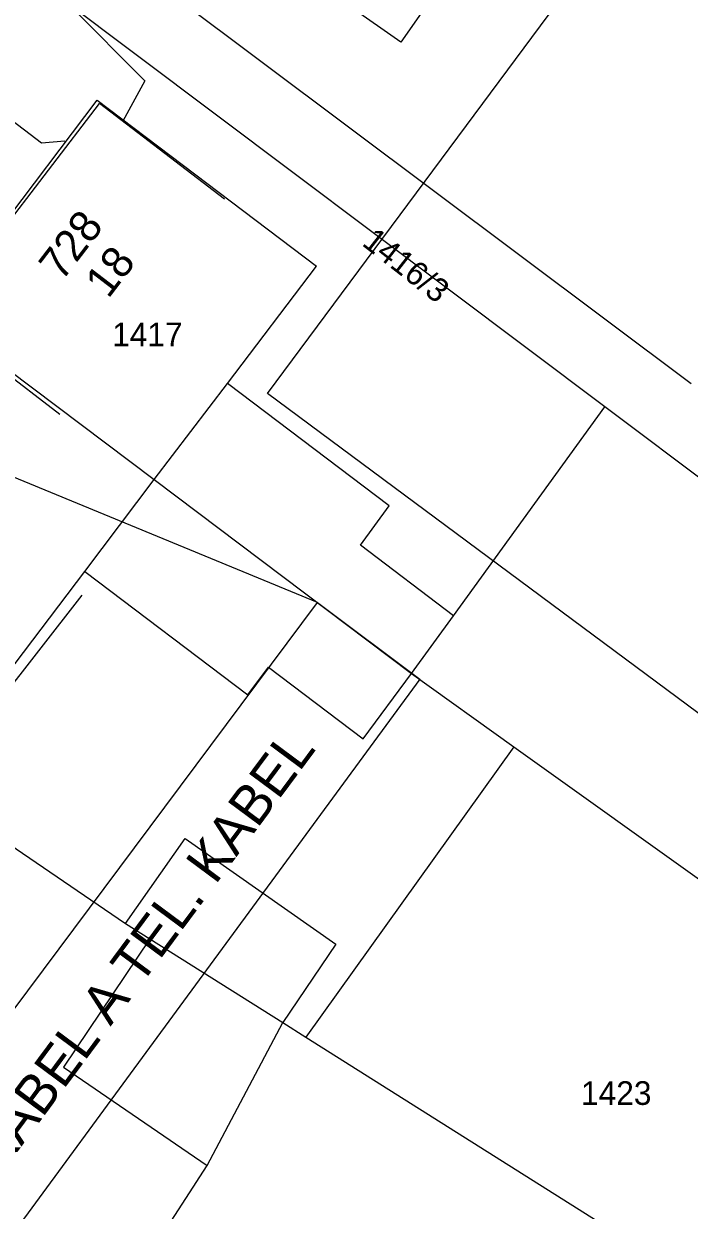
# Model space of a CAD drawing. Extents: x -601580 to 4, y -1204314 to 4.
# Drawn here: x -600333.14 to -600312.05, y -1203752.45 to -1203714.84 of the extents above; entities that cross this region are included whole.
import ezdxf

# ---------------------------------------------------------------- set-up
doc = ezdxf.new("R2010")
doc.units = 0
for name, color, linetype in [('00-INNOGY-NTL', 7, 'Continuous'), ('00-KN-HRANICE PARCEL', 7, 'Continuous'), ('00-KN-PARC. CISLA', 7, 'Continuous'), ('00-KN-VNITRNI KRESBA', 7, 'Continuous'), ('00-POLOHOPIS', 7, 'Continuous'), ('00-RAZÍTKO', 7, 'Continuous'), ('00-SITE KOM. KABEL', 7, 'Continuous'), ('11-REKONSTRUKCE KANALIZACE POPIS', 7, 'Continuous')]:
    doc.layers.add(name, color=color, linetype=linetype)

msp = doc.modelspace()

# ---------------------------------------------------------------- linework, layer by layer
at = {"layer": '00-INNOGY-NTL'}
msp.add_lwpolyline([(-600337.47, -1203714.88), (-600332.57, -1203718.61), (-600331.83, -1203718.55)], dxfattribs=at)
at = {"layer": '00-KN-HRANICE PARCEL'}
for p, q in [((-600331.6, -1203711.54), (-600311.99, -1203726.24)), ((-600314.72, -1203726.98), (-600332.92, -1203713.3)), ((-600308.05, -1203732), (-600314.72, -1203726.98)), ((-600320.85, -1203735.43), (-600317.61, -1203737.76)), ((-600317.61, -1203737.76), (-600324.2, -1203746.96)), ((-600317.61, -1203737.76), (-600305.94, -1203746.1)), ((-600324.93, -1203746.5), (-600324.2, -1203746.96)), ((-600324.2, -1203746.96), (-600311.16, -1203755.18))]:
    msp.add_line(p, q, dxfattribs=at)
for points in [[(-600309.44, -1203709.45), (-600312.98, -1203714.49), (-600318.05, -1203710.93), (-600321.19, -1203715.42), (-600329.58, -1203709.54), (-600322.98, -1203700.12)], [(-600339.11, -1203721.5), (-600335.95, -1203724.05), (-600329, -1203729.29), (-600320.85, -1203735.43)], [(-600320.85, -1203735.43), (-600319.52, -1203733.61), (-600314.72, -1203726.98)], [(-600346.73, -1203731.96), (-600342.52, -1203734.71), (-600335.79, -1203739.36), (-600329.91, -1203743.36), (-600329.14, -1203743.85), (-600324.93, -1203746.5)], [(-600334, -1203761.34), (-600327.32, -1203751.03), (-600324.93, -1203746.5)]]:
    msp.add_lwpolyline(points, dxfattribs=at)
at = {"layer": '00-KN-VNITRNI KRESBA'}
for p, q in [((-600335.95, -1203724.05), (-600330.81, -1203717.26)), ((-600330.81, -1203717.26), (-600323.86, -1203722.52)), ((-600326.68, -1203726.24), (-600323.86, -1203722.52)), ((-600329, -1203729.29), (-600326.68, -1203726.24)), ((-600321.56, -1203730.12), (-600326.68, -1203726.24)), ((-600331.2, -1203732.2), (-600329, -1203729.29)), ((-600322.47, -1203731.37), (-600321.56, -1203730.12)), ((-600319.52, -1203733.61), (-600322.47, -1203731.37)), ((-600334.13, -1203736.06), (-600331.2, -1203732.2)), ((-600331.2, -1203732.2), (-600326.04, -1203736.11)), ((-600326.04, -1203736.11), (-600325.38, -1203735.23)), ((-600325.38, -1203735.23), (-600322.38, -1203737.51)), ((-600322.38, -1203737.51), (-600320.85, -1203735.43)), ((-600329.91, -1203743.36), (-600328.02, -1203740.67)), ((-600328.02, -1203740.67), (-600323.25, -1203744.01)), ((-600329.14, -1203743.85), (-600331.88, -1203747.91)), ((-600323.25, -1203744.01), (-600324.93, -1203746.5)), ((-600331.88, -1203747.91), (-600327.32, -1203751.03))]:
    msp.add_line(p, q, dxfattribs=at)
at = {"layer": '00-POLOHOPIS'}
for p, q in [((-600335.961, -1203724.184), (-600330.741, -1203717.363)), ((-600326.77, -1203720.402), (-600330.741, -1203717.363)), ((-600331.99, -1203727.223), (-600335.961, -1203724.184))]:
    msp.add_line(p, q, dxfattribs=at)
at = {"layer": '00-RAZÍTKO'}
msp.add_lwpolyline([(-600188.969, -1203708.417), (-600246.123, -1203785.417), (-600325.417, -1203726.559), (-600268.263, -1203649.56)], close=True, dxfattribs=at)
at = {"layer": '00-SITE KOM. KABEL'}
for points in [[(-600334.48, -1203711.92), (-600333.14, -1203713.1), (-600331.65, -1203714.28), (-600329.3, -1203716.65), (-600330, -1203717.93)], [(-600346.92, -1203728.04), (-600338.68, -1203734.38), (-600334.81, -1203737.25), (-600333.97, -1203736.39), (-600331.29, -1203732.95)]]:
    msp.add_lwpolyline(points, dxfattribs=at)
at = {"layer": '11-REKONSTRUKCE KANALIZACE POPIS'}
msp.add_line((-600323.83, -1203733.185), (-600348.505, -1203722.991), dxfattribs=at)
msp.add_lwpolyline([(-600345.551, -1203762.297), (-600323.83, -1203733.185), (-600320.587, -1203735.619), (-600342.07, -1203764.881)], close=True, dxfattribs=at)

# ---------------------------------------------------------------- texts
at = {"layer": '00-KN-PARC. CISLA'}
msp.add_text('1416/3', height=0.75, rotation=322, dxfattribs=at).set_placement((-600322.451, -1203721.84))
for s, p in [('1417', (-600330.335, -1203725.06)), ('1423', (-600315.475, -1203749.11))]:
    msp.add_text(s, height=0.75, dxfattribs=at).set_placement(p)
at = {"layer": '00-POLOHOPIS'}
for s, p in [('728', (-600331.931, -1203723.031)), ('18', (-600330.46, -1203723.577))]:
    msp.add_text(s, height=1, rotation=52.5738, dxfattribs=at).set_placement(p)
at = {"layer": '11-REKONSTRUKCE KANALIZACE POPIS'}
msp.add_text('KŘÍŽENÍ NN. EL. KABEL A TEL. KABEL', height=1.25, rotation=53.4147, dxfattribs=at).set_placement((-600341.849, -1203762.072))

doc.saveas('drawing.dxf')
